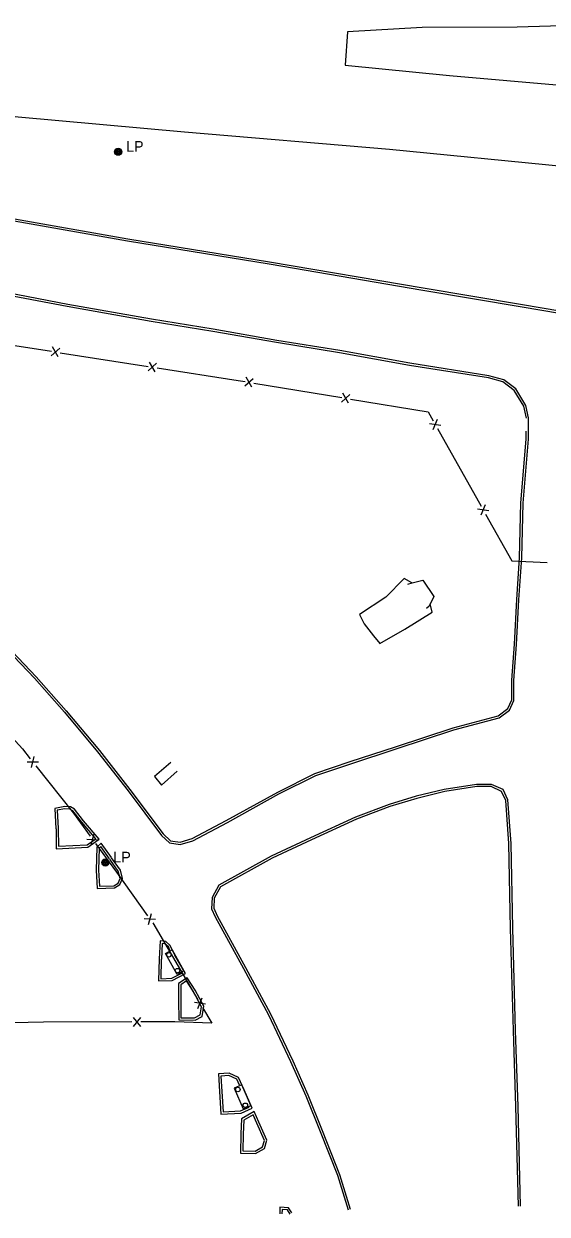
# Model space of a CAD drawing. Extents: x 2402803 to 2427059, y 6985292 to 6997652.
# Drawn here: x 2409064 to 2409299, y 6990728 to 6991263 of the extents above; entities that cross this region are included whole.
import ezdxf

# ---------------------------------------------------------------- set-up
doc = ezdxf.new("R2010")
doc.units = 0
for name, color, linetype in [('p_drainage conc drain', 7, 'Continuous'), ('p_road - paved curb', 7, 'Continuous'), ('p_road bridge end', 7, 'Continuous'), ('p_structure fence', 7, 'Continuous'), ('p_structure general', 7, 'Continuous'), ('p_utility manhole', 7, 'Continuous')]:
    doc.layers.add(name, color=color, linetype=linetype)

msp = doc.modelspace()

# ---------------------------------------------------------------- linework, layer by layer
at = {"layer": 'p_drainage conc drain'}
msp.add_lwpolyline([(2409238.37, 6991011.43), (2409234.94, 6991013.48), (2409226.66, 6991004.96), (2409214.75, 6990997.22), (2409216.96, 6990992.98), (2409221.14, 6990987.73), (2409223.97, 6990984.29), (2409235.12, 6990990.71), (2409247.41, 6990998.33), (2409246.55, 6991001.98)], dxfattribs=at)
at = {"layer": 'p_road - paved curb'}
for points in [[(2409335.47, 6991262.56), (2409285.63, 6991261.04), (2409242.98, 6991260.89), (2409209.39, 6991259.02), (2409208.45, 6991243.99), (2409255.2, 6991239.32), (2409306.79, 6991234.86)], [(2409958.48, 6991058.76), (2409921.24, 6991082.47), (2409892.77, 6991098.7), (2409860.76, 6991114), (2409811.76, 6991130.79), (2409777.16, 6991139.92), (2409733.65, 6991150.36), (2409687.64, 6991158.41), (2409620.41, 6991168.21), (2409538.35, 6991176.13), (2409466.75, 6991182.86), (2409387.9, 6991190.61), (2409307.54, 6991198.27), (2409228.34, 6991206.1), (2409136.28, 6991213.82), (2409061.47, 6991220.61), (2408995.11, 6991227.74), (2408917.94, 6991235.06), (2408860.08, 6991239.68), (2408805.26, 6991244.31), (2408731.99, 6991249.82)], [(2408734.88, 6991211.35), (2408785.45, 6991208.13), (2408846.69, 6991202.87), (2408899.12, 6991197.12), (2408954.56, 6991190.16), (2408989.58, 6991185.09), (2409046.78, 6991176.28), (2409110.64, 6991165.01), (2409174.29, 6991154.7), (2409243.31, 6991142.94), (2409287.87, 6991135.45), (2409329.29, 6991128.44)], [(2408734.94, 6991212.35), (2408785.52, 6991209.13), (2408846.79, 6991203.87), (2408899.24, 6991198.11), (2408954.69, 6991191.15), (2408989.73, 6991186.08), (2409046.94, 6991177.27), (2409110.81, 6991166), (2409174.45, 6991155.69), (2409243.48, 6991143.93), (2409288.04, 6991136.44), (2409329.46, 6991129.43)], [(2409290.74, 6991085.65), (2409289.56, 6991091.13), (2409285.01, 6991098.6), (2409279.62, 6991102.63), (2409272.96, 6991104.45), (2409237.49, 6991110.07), (2409205.94, 6991115.81), (2409177.67, 6991120.37), (2409149.14, 6991125.33), (2409121.36, 6991129.83), (2409083.74, 6991136.49), (2409056.71, 6991141.72), (2409024.48, 6991146.43), (2408988.61, 6991152.17), (2408940.88, 6991158.91), (2408897.75, 6991163.7), (2408850.26, 6991169.15), (2408805.35, 6991172.83), (2408734.55, 6991178.44)], [(2409289.76, 6991085.44), (2409288.62, 6991090.75), (2409284.26, 6991097.91), (2409279.17, 6991101.72), (2409272.75, 6991103.47), (2409237.32, 6991109.08), (2409205.77, 6991114.82), (2409177.5, 6991119.38), (2409148.97, 6991124.34), (2409121.19, 6991128.84), (2409083.56, 6991135.51), (2409056.54, 6991140.73), (2409024.33, 6991145.44), (2409024.02, 6991145.49)], [(2409290.74, 6991079.6), (2409290.74, 6991085.65)], [(2409049.95, 6990988.28), (2409068.85, 6990968.61), (2409082.32, 6990953.36), (2409097.2, 6990935.56), (2409110.87, 6990918), (2409125.9, 6990898), (2409129.49, 6990894.61), (2409134.33, 6990893.99), (2409140, 6990895.63), (2409155.48, 6990903.81), (2409178.57, 6990916.62), (2409195.15, 6990924.87), (2409210.88, 6990930.2), (2409231.26, 6990936.83), (2409257.25, 6990945.37), (2409277.58, 6990950.81), (2409282.21, 6990954.31), (2409284.2, 6990958.62), (2409284.18, 6990967.67), (2409285.41, 6990983.79), (2409286.44, 6991003.87), (2409287.66, 6991022.64), (2409288.34, 6991047.32), (2409290.7, 6991075.95), (2409290.74, 6991079.6)], [(2409050.65, 6990988.99), (2409069.59, 6990969.29), (2409083.08, 6990954.01), (2409097.98, 6990936.19), (2409111.66, 6990918.61), (2409126.65, 6990898.67), (2409129.94, 6990895.56), (2409134.25, 6990895.01), (2409139.62, 6990896.56), (2409155, 6990904.69), (2409178.1, 6990917.51), (2409194.77, 6990925.8), (2409210.56, 6990931.15), (2409230.95, 6990937.78), (2409256.96, 6990946.33), (2409277.13, 6990951.73), (2409281.41, 6990954.96), (2409283.2, 6990958.84), (2409283.18, 6990967.71), (2409284.41, 6990983.85), (2409285.44, 6991003.93), (2409286.66, 6991022.69), (2409287.34, 6991047.37), (2409289.7, 6991076), (2409289.74, 6991079.61)], [(2409287.18, 6990731.46), (2409286.04, 6990776.32), (2409284.96, 6990810.37), (2409283.68, 6990856.29), (2409282.93, 6990894.45), (2409281.47, 6990913.93), (2409279.28, 6990918.57), (2409274.11, 6990920.93), (2409267.42, 6990920.94), (2409252.88, 6990918.7), (2409240.32, 6990915.6), (2409228.13, 6990911.88), (2409213.02, 6990906.17), (2409192.83, 6990896.94), (2409175.14, 6990888.63), (2409151.59, 6990875.65), (2409148.59, 6990870.18), (2409148.31, 6990865.1), (2409150.06, 6990861.4), (2409162.78, 6990838.21), (2409174, 6990817.42), (2409183.9, 6990796.41), (2409190.72, 6990781.06), (2409197.17, 6990765.06), (2409204.91, 6990745.37), (2409209.72, 6990729.81)], [(2409286.18, 6990731.43), (2409285.04, 6990776.29), (2409283.96, 6990810.34), (2409282.68, 6990856.27), (2409281.93, 6990894.4), (2409280.49, 6990913.67), (2409278.53, 6990917.81), (2409273.89, 6990919.93), (2409267.5, 6990919.94), (2409253.08, 6990917.72), (2409240.59, 6990914.64), (2409228.45, 6990910.93), (2409213.41, 6990905.25), (2409193.25, 6990896.03), (2409175.59, 6990887.74), (2409152.33, 6990874.91), (2409149.58, 6990869.9), (2409149.32, 6990865.3), (2409150.95, 6990861.85), (2409163.66, 6990838.69), (2409174.89, 6990817.87), (2409184.81, 6990796.83), (2409191.64, 6990781.45), (2409198.1, 6990765.43), (2409205.85, 6990745.7), (2409210.68, 6990730.11)], [(2409090.91, 6990904.6), (2409086.79, 6990909.82), (2409084.94, 6990910.82), (2409082.43, 6990911), (2409077.93, 6990910.13), (2409078.48, 6990901)], [(2409090.13, 6990903.98), (2409086.13, 6990909.04), (2409084.65, 6990909.84), (2409082.49, 6990909.99), (2409078.98, 6990909.31), (2409079.48, 6990901.06)], [(2409078.54, 6990901), (2409078.61, 6990892.06), (2409092.76, 6990892.78), (2409097.87, 6990896.32), (2409090.91, 6990904.6)], [(2409079.54, 6990901.01), (2409079.6, 6990893.11), (2409092.42, 6990893.76), (2409096.4, 6990896.52), (2409090.14, 6990903.96)], [(2409103.4, 6990888.08), (2409098.83, 6990894.6), (2409096.87, 6990892.77), (2409096.56, 6990882.41)], [(2409102.58, 6990887.51), (2409098.67, 6990893.08), (2409097.86, 6990892.32), (2409097.56, 6990882.38)], [(2409096.56, 6990882.41), (2409097.01, 6990874.2), (2409104.72, 6990874.42), (2409107.22, 6990875.93), (2409108.38, 6990878.64), (2409107.41, 6990882.37), (2409103.43, 6990887.91)], [(2409097.56, 6990882.46), (2409097.96, 6990875.23), (2409104.43, 6990875.41), (2409106.43, 6990876.62), (2409107.33, 6990878.72), (2409106.49, 6990881.94), (2409102.62, 6990887.33)], [(2409131.81, 6990844.22), (2409129.8, 6990848.55), (2409127.86, 6990850.31), (2409125.24, 6990850.68), (2409124.84, 6990842.54)], [(2409129.68, 6990846.44), (2409128.98, 6990847.95), (2409127.42, 6990849.36), (2409126.19, 6990849.54), (2409125.84, 6990842.49)], [(2409124.79, 6990842.52), (2409124.61, 6990832.63), (2409130.74, 6990832.87), (2409136.7, 6990835.92), (2409131.81, 6990844.22)], [(2409125.79, 6990842.5), (2409125.63, 6990833.67), (2409130.48, 6990833.86), (2409135.3, 6990836.33), (2409135, 6990836.85)], [(2409140.93, 6990828.53), (2409137.47, 6990834.1), (2409133.53, 6990831.49), (2409133.54, 6990823.8)], [(2409140.08, 6990828), (2409137.16, 6990832.7), (2409134.53, 6990830.95), (2409134.54, 6990823.8)], [(2409133.54, 6990823.8), (2409133.63, 6990815.16), (2409140.96, 6990815.06), (2409144.22, 6990816.7), (2409144.88, 6990821.27), (2409140.93, 6990828.53)], [(2409134.54, 6990823.81), (2409134.62, 6990816.15), (2409140.73, 6990816.06), (2409143.3, 6990817.36), (2409143.84, 6990821.08), (2409140.05, 6990828.05)], [(2409163.01, 6990783.71), (2409160.54, 6990789.35), (2409156.25, 6990791.24), (2409151.42, 6990790.86), (2409151.95, 6990782.96)], [(2409160.97, 6990785.88), (2409159.78, 6990788.59), (2409156.08, 6990790.22), (2409152.48, 6990789.94), (2409152.95, 6990783.03)], [(2409151.95, 6990782.96), (2409152.59, 6990772.76), (2409161.64, 6990773.32), (2409166.62, 6990775.47), (2409163.01, 6990783.71)], [(2409152.95, 6990783.02), (2409153.53, 6990773.82), (2409161.4, 6990774.31), (2409165.3, 6990775.99), (2409165.18, 6990776.27)], [(2409169.62, 6990769.15), (2409167.5, 6990773.94), (2409161.82, 6990770.7), (2409161.57, 6990763.91)], [(2409168.71, 6990768.75), (2409167.03, 6990772.52), (2409162.8, 6990770.11), (2409162.57, 6990763.87)], [(2409161.57, 6990763.91), (2409161.33, 6990755.32), (2409168.15, 6990755.13), (2409172.12, 6990757.41), (2409173.25, 6990761.07), (2409169.62, 6990769.15)], [(2409162.57, 6990763.88), (2409162.36, 6990756.29), (2409167.9, 6990756.14), (2409171.28, 6990758.08), (2409172.18, 6990761), (2409168.71, 6990768.74)], [(2409184.49, 6990728.42), (2409183, 6990730.77), (2409179.07, 6990730.98), (2409178.98, 6990728.02)], [(2409183.65, 6990727.88), (2409182.43, 6990729.8), (2409180.04, 6990729.93), (2409179.98, 6990727.99)]]:
    msp.add_lwpolyline(points, dxfattribs=at)
at = {"layer": 'p_road bridge end'}
for points in [[(2409236.55, 6991010.92), (2409238.41, 6991011.44), (2409243.24, 6991012.62), (2409248.16, 6991005.35), (2409246.1, 6991001.05), (2409244.91, 6990999.99)], [(2409130.11, 6990930.79), (2409122.71, 6990924.49), (2409125.83, 6990920.59), (2409132.99, 6990926.91)]]:
    msp.add_lwpolyline(points, dxfattribs=at)
for points in [[(2409130.6, 6990846.59), (2409135.87, 6990837.12), (2409132.95, 6990835.5), (2409127.68, 6990844.97)], [(2409165.99, 6990776.66), (2409161.91, 6990785.97), (2409158.48, 6990784.47), (2409162.56, 6990775.16)]]:
    msp.add_lwpolyline(points, close=True, dxfattribs=at)
at = {"layer": 'p_structure fence'}
for p, q in [((2409036.96, 6991121.61), (2409076.48, 6991115.45)), ((2409076.38, 6991113.47), (2409080.15, 6991116.93)), ((2409079.54, 6991112.98), (2409076.99, 6991117.42)), ((2409080.43, 6991114.83), (2409119.95, 6991108.67)), ((2409119.85, 6991106.69), (2409123.63, 6991110.15)), ((2409123.01, 6991106.2), (2409120.46, 6991110.64)), ((2409163.3, 6991099.88), (2409167.11, 6991103.3)), ((2409166.45, 6991099.36), (2409163.95, 6991103.83)), ((2409167.37, 6991101.2), (2409206.81, 6991094.66)), ((2409206.69, 6991092.68), (2409210.5, 6991096.1)), ((2409209.84, 6991092.16), (2409207.34, 6991096.63)), ((2409246.32, 6991083.1), (2409251.38, 6991082.26)), ((2409247.89, 6991080.31), (2409249.81, 6991085.05)), ((2409249.9, 6991080.75), (2409269.47, 6991045.86)), ((2409267.85, 6991044.73), (2409272.9, 6991043.89)), ((2409269.41, 6991041.94), (2409271.34, 6991046.68)), ((2409065.54, 6990931.04), (2409070.66, 6990931.02)), ((2409067.53, 6990928.53), (2409068.67, 6990933.53)), ((2409094.28, 6990893.73), (2409095.63, 6990898.67)), ((2409092.4, 6990896.31), (2409097.52, 6990896.08)), ((2409120, 6990858.04), (2409121.38, 6990862.97)), ((2409118.13, 6990860.64), (2409123.25, 6990860.37)), ((2409121.93, 6990858.69), (2409142.25, 6990824.23)), ((2409142.27, 6990820.3), (2409144.1, 6990825.09)), ((2409140.65, 6990823.06), (2409145.72, 6990822.33)), ((2409072.91, 6990814.18), (2409032.94, 6990813.26)), ((2409112.63, 6990814.25), (2409072.89, 6990814.18)), ((2409113.22, 6990816.23), (2409116.43, 6990812.23)), ((2409116.42, 6990816.23), (2409113.23, 6990812.23))]:
    msp.add_line(p, q, dxfattribs=at)
for points in [[(2409123.91, 6991108.05), (2409160.28, 6991102.38), (2409163.42, 6991101.86)], [(2409210.76, 6991094), (2409245.72, 6991088.2), (2409247.94, 6991084.23)], [(2409271.43, 6991042.38), (2409283.25, 6991021.3), (2409299.07, 6991020.61)], [(2409035.3, 6990950.59), (2409050.63, 6990950.9), (2409063.42, 6990936.87), (2409066.95, 6990932.42)], [(2409069.44, 6990929.29), (2409086.33, 6990908.02), (2409093.87, 6990897.63)], [(2409096.23, 6990894.4), (2409105.61, 6990881.48), (2409119.62, 6990861.95)], [(2409144.28, 6990820.79), (2409148.43, 6990813.74), (2409131.89, 6990814.29), (2409116.62, 6990814.26)]]:
    msp.add_lwpolyline(points, dxfattribs=at)
at = {"layer": 'p_structure general'}
for centre in [(2409129.22, 6990844.4), (2409133.06, 6990837.3), (2409160.16, 6990783.9), (2409163.55, 6990776.82)]:
    msp.add_circle(centre, 1, dxfattribs=at)
at = {"layer": 'p_utility manhole'}
for centre, radius in [((2409106.42, 6991205.1), 1.6), ((2409106.42, 6991205.1), 1.3), ((2409106.42, 6991205.1), 1), ((2409106.42, 6991205.1), 0.539), ((2409106.42, 6991205.1), 0.192), ((2409100.67, 6990885.86), 1.6), ((2409100.67, 6990885.86), 1.3), ((2409100.67, 6990885.86), 1), ((2409100.67, 6990885.86), 0.539), ((2409100.67, 6990885.86), 0.192)]:
    msp.add_circle(centre, radius, dxfattribs=at)

# ---------------------------------------------------------------- texts
for p in [(2409106.42, 6991205.1), (2409100.67, 6990885.86)]:
    msp.add_text('  LP', height=4.8, dxfattribs=at).set_placement(p)

doc.saveas('drawing.dxf')
